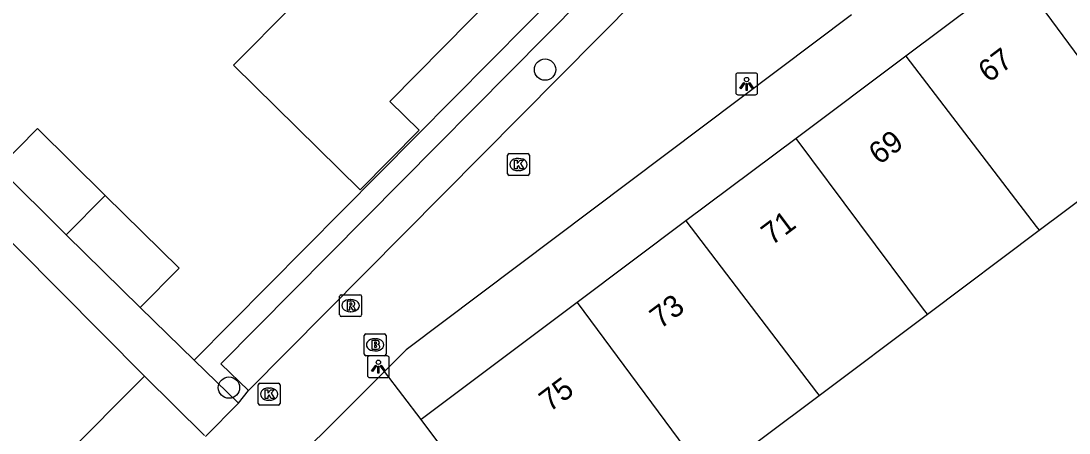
# Model space of a CAD drawing. Extents: x 157767 to 159171, y 387842 to 389425.
# Drawn here: x 158585.69 to 158633.73, y 388600.19 to 388619.08 of the extents above; entities that cross this region are included whole.
import ezdxf

# ---------------------------------------------------------------- set-up
doc = ezdxf.new("R2010")
doc.units = 0
for name, color, linetype in [('IMGEO_Boom', 7, 'Continuous'), ('IMGEO_Brandkraan', 7, 'Continuous'), ('IMGEO_Groenvoorziening', 7, 'Continuous'), ('IMGEO_Kolk', 7, 'Continuous'), ('IMGEO_Lichtpunt', 7, 'Continuous'), ('IMGEO_Pand', 7, 'Continuous'), ('IMGEO_Pand_nummerreeks', 7, 'Continuous'), ('IMGEO_Rioolput', 7, 'Continuous'), ('IMGEO_Voetpad_open', 7, 'Continuous')]:
    doc.layers.add(name, color=color, linetype=linetype)

msp = doc.modelspace()

# ---------------------------------------------------------------- linework, layer by layer
at = {"layer": 'IMGEO_Boom'}
for centre in [(158609.713, 388616.847), (158595.227, 388602.27)]:
    msp.add_circle(centre, 0.489, dxfattribs=at)
at = {"layer": 'IMGEO_Brandkraan'}
for p, q in [((158601.423, 388603.807), (158601.423, 388604.659)), ((158601.498, 388604.733), (158602.35, 388604.733)), ((158601.911, 388604.513), (158601.936, 388604.513)), ((158602.424, 388604.659), (158602.424, 388603.807)), ((158602.35, 388603.733), (158601.498, 388603.733)), ((158601.934, 388603.953), (158601.909, 388603.953))]:
    msp.add_line(p, q, dxfattribs=at)
for points in [[(158601.423, 388603.807), (158601.423, 388604.659)], [(158601.498, 388604.733), (158602.35, 388604.733)], [(158602.424, 388604.659), (158602.424, 388603.807)], [(158601.771, 388604.433), (158601.771, 388604.033), (158601.984, 388604.033)], [(158602.002, 388604.433), (158601.771, 388604.433)], [(158601.95, 388604.352), (158601.896, 388604.352), (158601.896, 388604.276)], [(158601.896, 388604.276), (158601.949, 388604.276)], [(158601.958, 388604.2), (158601.896, 388604.2), (158601.896, 388604.119)], [(158601.896, 388604.119), (158601.958, 388604.119)], [(158602.35, 388603.733), (158601.498, 388603.733)]]:
    msp.add_lwpolyline(points, dxfattribs=at)
for centre, radius, start, end in [((158601.5, 388604.657), 0.0765, 91.552, 178.448), ((158601.5, 388604.657), 0.0765, 91.552, 178.448), ((158602.348, 388604.657), 0.0765, 1.552, 88.448), ((158602.348, 388604.657), 0.0765, 1.552, 88.448), ((158601.951, 388604.314), 0.0379, 267.8285, 90.9355), ((158601.959, 388604.159), 0.0404, 269.8759, 90.5077), ((158601.99, 388604.284), 0.251, 268.6676, 293.5347), ((158602.006, 388604.288), 0.145, 59.4692, 91.5367), ((158602.031, 388604.335), 0.0922, 285.5137, 58.1501), ((158602.036, 388604.143), 0.105, 301.3115, 78.989), ((158601.5, 388603.809), 0.0765, 181.552, 268.448), ((158601.5, 388603.809), 0.0765, 181.552, 268.448), ((158602.348, 388603.809), 0.0765, 271.552, 358.448), ((158602.348, 388603.809), 0.0765, 271.552, 358.448)]:
    msp.add_arc(centre, radius, start, end, dxfattribs=at)
for centre, major_axis, ratio, start_param, end_param in [((158601.91, 388604.233), (-0.387, 0.002), 0.722429, 4.712389, 7.853982), ((158601.935, 388604.233), (-0.39, 0.002), 0.717154, 1.570796, 4.712389)]:
    msp.add_ellipse(centre, major_axis=major_axis, ratio=ratio, start_param=start_param, end_param=end_param, dxfattribs=at)
at = {"layer": 'IMGEO_Groenvoorziening'}
msp.add_lwpolyline([(158604.029, 388600.802), (158602.355, 388603.011)], dxfattribs=at)
at = {"layer": 'IMGEO_Kolk'}
for p, q in [((158607.994, 388612.069), (158607.994, 388612.921)), ((158608.069, 388612.995), (158608.921, 388612.995)), ((158608.482, 388612.775), (158608.507, 388612.775)), ((158608.995, 388612.921), (158608.995, 388612.069)), ((158608.505, 388612.215), (158608.48, 388612.215)), ((158608.921, 388611.995), (158608.069, 388611.995)), ((158596.567, 388601.545), (158596.567, 388602.397)), ((158596.642, 388602.471), (158597.494, 388602.471)), ((158597.055, 388602.251), (158597.08, 388602.251)), ((158597.568, 388602.397), (158597.568, 388601.545)), ((158597.078, 388601.691), (158597.053, 388601.691)), ((158597.494, 388601.471), (158596.642, 388601.471))]:
    msp.add_line(p, q, dxfattribs=at)
for points in [[(158607.994, 388612.069), (158607.994, 388612.921)], [(158608.069, 388612.995), (158608.921, 388612.995)], [(158608.315, 388612.695), (158608.438, 388612.695), (158608.438, 388612.544), (158608.568, 388612.695), (158608.732, 388612.695), (158608.586, 388612.544), (158608.739, 388612.295), (158608.587, 388612.295), (158608.502, 388612.459), (158608.438, 388612.392), (158608.438, 388612.295), (158608.315, 388612.295), (158608.315, 388612.695)], [(158608.995, 388612.921), (158608.995, 388612.069)], [(158608.921, 388611.995), (158608.069, 388611.995)], [(158596.567, 388601.545), (158596.567, 388602.397)], [(158596.642, 388602.471), (158597.494, 388602.471)], [(158596.888, 388602.171), (158597.011, 388602.171), (158597.011, 388602.02), (158597.141, 388602.171), (158597.305, 388602.171), (158597.159, 388602.02), (158597.312, 388601.771), (158597.16, 388601.771), (158597.075, 388601.935), (158597.011, 388601.868), (158597.011, 388601.771), (158596.888, 388601.771), (158596.888, 388602.171)], [(158597.568, 388602.397), (158597.568, 388601.545)], [(158597.494, 388601.471), (158596.642, 388601.471)]]:
    msp.add_lwpolyline(points, dxfattribs=at)
for centre, start, end in [((158608.071, 388612.919), 91.552, 178.448), ((158608.071, 388612.919), 91.552, 178.448), ((158608.919, 388612.919), 1.552, 88.448), ((158608.919, 388612.919), 1.552, 88.448), ((158608.071, 388612.071), 181.552, 268.448), ((158608.071, 388612.071), 181.552, 268.448), ((158608.919, 388612.071), 271.552, 358.448), ((158608.919, 388612.071), 271.552, 358.448), ((158596.644, 388602.395), 91.552, 178.448), ((158596.644, 388602.395), 91.552, 178.448), ((158597.492, 388602.395), 1.552, 88.448), ((158597.492, 388602.395), 1.552, 88.448), ((158596.644, 388601.547), 181.552, 268.448), ((158596.644, 388601.547), 181.552, 268.448), ((158597.492, 388601.547), 271.552, 358.448), ((158597.492, 388601.547), 271.552, 358.448)]:
    msp.add_arc(centre, 0.0765, start, end, dxfattribs=at)
for centre, major_axis, ratio, start_param, end_param in [((158608.481, 388612.495), (-0.387, 0.002), 0.722429, 4.712389, 7.853982), ((158608.506, 388612.495), (-0.39, 0.002), 0.717154, 1.570796, 4.712389), ((158597.054, 388601.971), (-0.387, 0.002), 0.722429, 4.712389, 7.853982), ((158597.079, 388601.971), (-0.39, 0.002), 0.717154, 1.570796, 4.712389)]:
    msp.add_ellipse(centre, major_axis=major_axis, ratio=ratio, start_param=start_param, end_param=end_param, dxfattribs=at)
at = {"layer": 'IMGEO_Lichtpunt'}
for p, q in [((158618.453, 388616.596), (158618.453, 388615.789)), ((158618.453, 388616.596), (158618.453, 388615.789)), ((158619.355, 388616.691), (158618.547, 388616.691)), ((158619.355, 388616.691), (158618.547, 388616.691)), ((158619.449, 388615.789), (158619.449, 388616.596)), ((158619.449, 388615.789), (158619.449, 388616.596)), ((158618.547, 388615.695), (158619.355, 388615.695)), ((158618.547, 388615.695), (158619.355, 388615.695)), ((158601.576, 388603.631), (158601.576, 388602.824)), ((158601.576, 388603.631), (158601.576, 388602.824)), ((158602.478, 388603.726), (158601.67, 388603.726)), ((158602.478, 388603.726), (158601.67, 388603.726)), ((158602.572, 388602.824), (158602.572, 388603.631)), ((158602.572, 388602.824), (158602.572, 388603.631)), ((158601.67, 388602.73), (158602.478, 388602.73)), ((158601.67, 388602.73), (158602.478, 388602.73))]:
    msp.add_line(p, q, dxfattribs=at)
for points in [[(158618.827, 388616.26), (158618.866, 388616.232), (158618.678, 388615.97), (158618.64, 388615.997), (158618.827, 388616.26)], [(158618.929, 388616.212), (158618.976, 388616.212), (158618.976, 388615.89), (158618.929, 388615.89), (158618.929, 388616.212)], [(158619.039, 388616.232), (158619.077, 388616.259), (158619.264, 388615.997), (158619.225, 388615.969), (158619.039, 388616.232)], [(158601.95, 388603.295), (158601.989, 388603.267), (158601.801, 388603.005), (158601.763, 388603.032), (158601.95, 388603.295)], [(158602.052, 388603.247), (158602.099, 388603.247), (158602.099, 388602.925), (158602.052, 388602.925), (158602.052, 388603.247)], [(158602.162, 388603.267), (158602.2, 388603.294), (158602.387, 388603.032), (158602.348, 388603.004), (158602.162, 388603.267)]]:
    msp.add_lwpolyline(points, dxfattribs=at)
for centre in [(158618.952, 388616.394), (158602.075, 388603.429)]:
    msp.add_circle(centre, 0.0994, dxfattribs=at)
for centre, start, end in [((158618.547, 388616.596), 90, 180), ((158618.547, 388616.596), 90, 180), ((158619.355, 388616.596), 0, 90), ((158619.355, 388616.596), 0, 90), ((158618.547, 388615.789), 180, 270), ((158618.547, 388615.789), 180, 270), ((158619.355, 388615.789), 270, 0), ((158619.355, 388615.789), 270, 360), ((158601.67, 388603.631), 90, 180), ((158601.67, 388603.631), 90, 180), ((158602.478, 388603.631), 0, 90), ((158602.478, 388603.631), 0, 90), ((158601.67, 388602.824), 180, 270), ((158601.67, 388602.824), 180, 270), ((158602.478, 388602.824), 270, 0), ((158602.478, 388602.824), 270, 360)]:
    msp.add_arc(centre, 0.0946, start, end, dxfattribs=at)
at = {"layer": 'IMGEO_Pand'}
for points in [[(158598.143, 388619.776), (158595.429, 388617.052), (158601.245, 388611.33), (158603.941, 388614.07), (158602.603, 388615.387), (158609.975, 388622.88), (158607.322, 388625.491), (158605.562, 388627.222)], [(158631.339, 388621.289), (158626.25, 388617.471)], [(158637.305, 388613.188), (158637.134, 388613.415), (158631.339, 388621.289)], [(158626.25, 388617.471), (158621.214, 388613.693)], [(158626.25, 388617.471), (158632.221, 388609.663), (158632.362, 388609.48)], [(158584.668, 388612.344), (158586.451, 388614.149), (158589.56, 388611.078)], [(158621.214, 388613.693), (158616.169, 388609.909)], [(158627.239, 388605.637), (158627.061, 388605.869), (158621.214, 388613.693)], [(158632.362, 388609.48), (158637.305, 388613.188)], [(158587.773, 388609.277), (158584.668, 388612.344)], [(158587.773, 388609.277), (158589.56, 388611.078)], [(158589.56, 388611.078), (158592.937, 388607.742), (158591.154, 388605.937)], [(158616.169, 388609.909), (158611.179, 388606.166)], [(158616.169, 388609.909), (158622.151, 388602.067), (158622.269, 388601.91)], [(158627.239, 388605.637), (158632.362, 388609.48)], [(158591.154, 388605.937), (158587.773, 388609.277)], [(158611.179, 388606.166), (158606.056, 388602.323), (158604.029, 388600.802)], [(158611.179, 388606.166), (158617.04, 388598.277), (158617.178, 388598.091)], [(158622.269, 388601.91), (158627.239, 388605.637)], [(158587.635, 388599.045), (158591.355, 388602.801)], [(158591.355, 388602.801), (158594.108, 388600.075)], [(158617.178, 388598.091), (158622.269, 388601.91)], [(158606.759, 388597.164), (158604.029, 388600.802)]]:
    msp.add_lwpolyline(points, dxfattribs=at)
at = {"layer": 'IMGEO_Rioolput'}
for p, q in [((158600.3, 388605.603), (158600.3, 388606.455)), ((158600.375, 388606.529), (158601.227, 388606.529)), ((158601.301, 388606.455), (158601.301, 388605.603)), ((158600.788, 388606.309), (158600.813, 388606.309)), ((158601.227, 388605.529), (158600.375, 388605.529)), ((158600.811, 388605.749), (158600.786, 388605.749))]:
    msp.add_line(p, q, dxfattribs=at)
for points in [[(158600.3, 388605.603), (158600.3, 388606.455)], [(158600.375, 388606.529), (158601.227, 388606.529)], [(158601.301, 388606.455), (158601.301, 388605.603)], [(158600.889, 388606.227), (158600.637, 388606.229), (158600.637, 388605.829)], [(158600.637, 388605.829), (158600.761, 388605.829), (158600.761, 388605.991), (158600.772, 388605.991)], [(158600.815, 388606.148), (158600.761, 388606.148), (158600.761, 388606.067)], [(158600.761, 388606.067), (158600.813, 388606.067)], [(158600.819, 388605.962), (158600.89, 388605.829), (158601.03, 388605.829), (158600.965, 388605.955)], [(158601.227, 388605.529), (158600.375, 388605.529)]]:
    msp.add_lwpolyline(points, dxfattribs=at)
for centre, radius, start, end in [((158600.377, 388606.453), 0.0765, 91.552, 178.448), ((158600.377, 388606.453), 0.0765, 91.552, 178.448), ((158601.225, 388606.453), 0.0765, 1.552, 88.448), ((158601.225, 388606.453), 0.0765, 1.552, 88.448), ((158600.771, 388605.938), 0.0533, 26.0293, 88.6989), ((158600.797, 388606.256), 0.19, 274.7715, 282.9687), ((158600.821, 388606.052), 0.0964, 77.0061, 93.1865), ((158600.835, 388606.109), 0.0378, 276.6634, 79.6772), ((158600.888, 388606.117), 0.109, 350.3612, 89.416), ((158600.886, 388606.117), 0.112, 277.5842, 350.9817), ((158600.87, 388605.902), 0.108, 29.5134, 73.7905), ((158600.377, 388605.605), 0.0765, 181.552, 268.448), ((158600.377, 388605.605), 0.0765, 181.552, 268.448), ((158601.225, 388605.605), 0.0765, 271.552, 358.448), ((158601.225, 388605.605), 0.0765, 271.552, 358.448)]:
    msp.add_arc(centre, radius, start, end, dxfattribs=at)
for centre, major_axis, ratio, start_param, end_param in [((158600.787, 388606.029), (-0.387, 0.002), 0.722429, 4.712389, 7.853982), ((158600.812, 388606.029), (-0.39, 0.002), 0.717154, 1.570796, 4.712389)]:
    msp.add_ellipse(centre, major_axis=major_axis, ratio=ratio, start_param=start_param, end_param=end_param, dxfattribs=at)
at = {"layer": 'IMGEO_Voetpad_open'}
for points in [[(158593.635, 388603.535), (158615.673, 388625.787)], [(158596.12, 388602.134), (158594.85, 388603.366), (158616.381, 388625.106)], [(158596.12, 388602.134), (158617.51, 388623.723), (158616.381, 388625.106)], [(158623.757, 388619.36), (158603.355, 388604.007), (158602.355, 388603.011)], [(158591.355, 388602.801), (158579.678, 388614.544)], [(158591.154, 388605.937), (158593.635, 388603.535)], [(158593.635, 388603.535), (158595.662, 388601.555)], [(158602.355, 388603.011), (158599.522, 388600.187)], [(158595.662, 388601.555), (158596.12, 388602.134)], [(158594.155, 388600.029), (158595.662, 388601.555)], [(158599.522, 388600.187), (158596.816, 388597.574)]]:
    msp.add_lwpolyline(points, dxfattribs=at)

# ---------------------------------------------------------------- texts
at = {"layer": 'IMGEO_Pand_nummerreeks'}
for s, rotation, p in [('67', 36.8746, (158630.045, 388616.218)), ('69', 36.8746, (158625.028, 388612.454)), ('71', 36.8746, (158620.101, 388608.759)), ('73', 36.8746, (158614.994, 388604.928)), ('75', 36.8756, (158609.925, 388601.124))]:
    msp.add_text(s, height=1, rotation=rotation, dxfattribs=at).set_placement(p)

doc.saveas('drawing.dxf')
